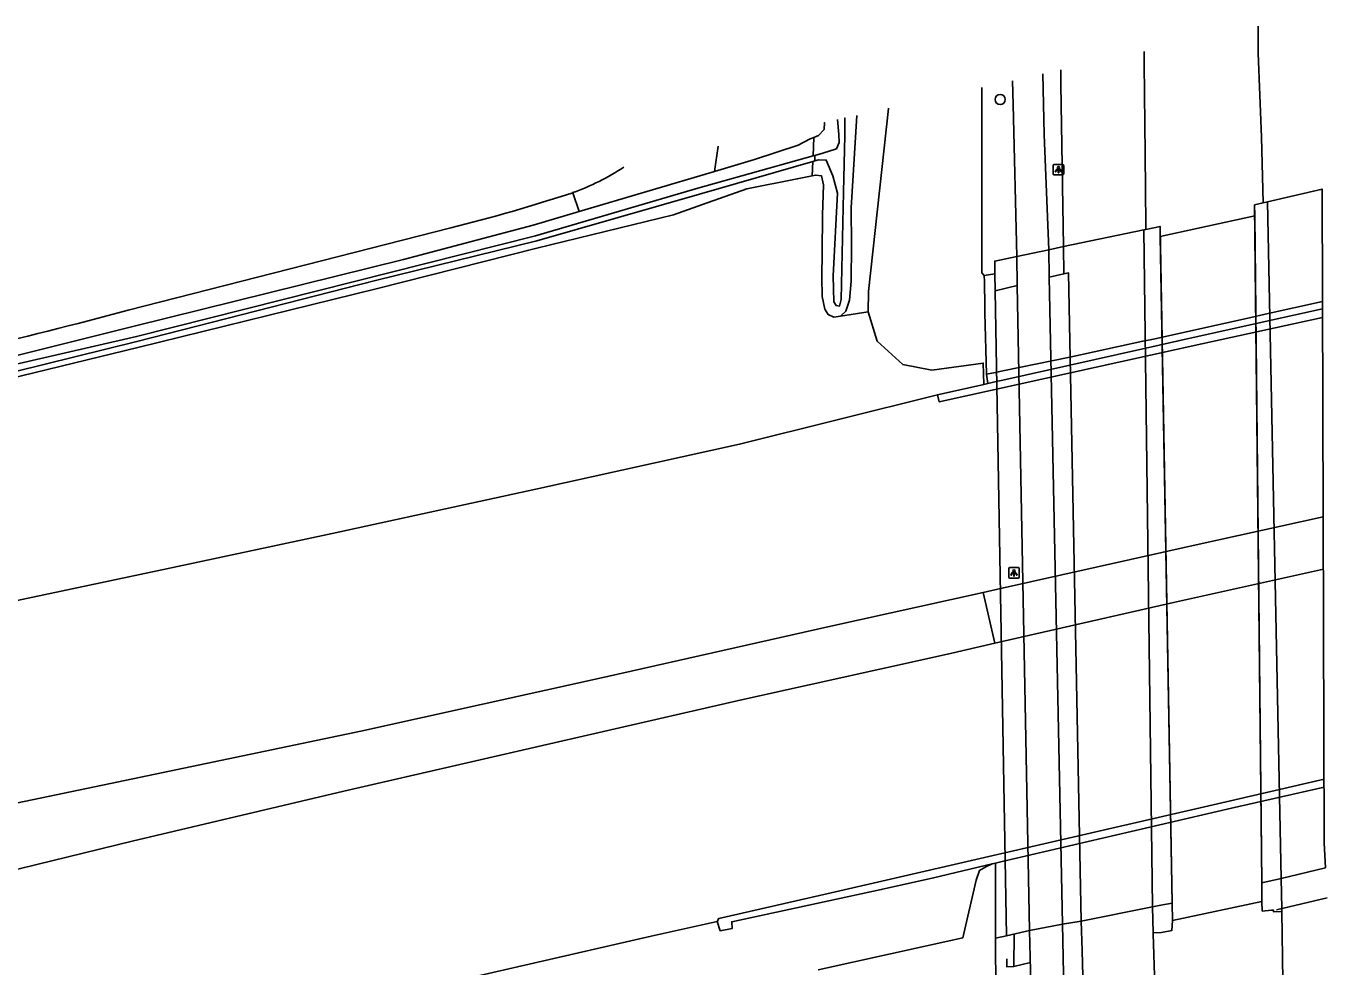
# Model space of a CAD drawing. Extents: x 158474 to 159560, y 388525 to 389605.
# Drawn here: x 159327 to 159451.6, y 389514.5 to 389604.6 of the extents above; entities that cross this region are included whole.
import ezdxf

# ---------------------------------------------------------------- set-up
doc = ezdxf.new("R2010")
doc.units = 0
for name, color, linetype in [('IMGEO_Berm_gesloten', 7, 'Continuous'), ('IMGEO_Berm_groen', 7, 'Continuous'), ('IMGEO_Berm_open', 7, 'Continuous'), ('IMGEO_Boom', 7, 'Continuous'), ('IMGEO_Dek', 7, 'Continuous'), ('IMGEO_Fietspad_gesloten', 7, 'Continuous'), ('IMGEO_Fietspad_open', 7, 'Continuous'), ('IMGEO_Grasland_overig', 7, 'Continuous'), ('IMGEO_Groenvoorziening', 7, 'Continuous'), ('IMGEO_Lichtpunt', 7, 'Continuous'), ('IMGEO_Muur', 7, 'Continuous'), ('IMGEO_Oever', 7, 'Continuous'), ('IMGEO_Rijbaan_autosnelweg', 7, 'Continuous'), ('IMGEO_Rijbaan_lokaal_gesloten', 7, 'Continuous'), ('IMGEO_Rijbaan_regionaal_gesloten', 7, 'Continuous'), ('IMGEO_Sloot', 7, 'Continuous'), ('IMGEO_Terreindeel_gesloten', 7, 'Continuous'), ('IMGEO_Terreindeel_open', 7, 'Continuous'), ('IMGEO_Verkeerseiland_open', 7, 'Continuous')]:
    doc.layers.add(name, color=color, linetype=linetype)

msp = doc.modelspace()

# ---------------------------------------------------------------- linework, layer by layer
at = {"layer": 'IMGEO_Berm_gesloten'}
for points in [[(159445.9, 389587.74), (159445.47, 389587.65), (159444.65, 389587.45), (159444.67, 389586.4), (159445.34, 389522.53), (159447.19, 389522.94)], [(159434.86, 389520.22), (159435.66, 389520.37), (159436.77, 389520.59), (159435.6, 389585.39), (159434.24, 389585.1), (159434.06, 389585.07)]]:
    msp.add_lwpolyline(points, dxfattribs=at)
at = {"layer": 'IMGEO_Berm_groen'}
for points in [[(159418.76, 389580.68), (159418.54, 389580.93), (159418.54, 389598.69)], [(159407.65, 389577.21), (159407.68, 389579.16), (159409.59, 389596.69), (159409.59, 389596.7)], [(159404.98, 389576.8), (159405.49, 389577.26), (159405.85, 389578.32), (159406.01, 389580.13), (159406.05, 389583.6), (159406.02, 389587.17), (159406.55, 389596.02)], [(159392.92, 389590.65), (159393.27, 389593.06)], [(159379.97, 389586.8), (159392.92, 389590.65)], [(159402.29, 389590.23), (159400.85, 389589.94), (159396.02, 389588.98), (159391.79, 389587.47), (159388.99, 389586.5), (159375.91, 389583.29), (159360.53, 389579.42), (159337.71, 389573.79), (159322.84, 389570.18), (159305.92, 389566.43), (159286.87, 389562.4), (159266.51, 389558.13), (159246.01, 389553.78), (159226.51, 389549.52), (159204.18, 389544.89), (159186.09, 389540.95), (159183.66, 389540.45)], [(159402.29, 389590.23), (159402.63, 389590.3), (159403.17, 389590.24), (159403.38, 389589.38), (159403.27, 389586.47), (159403.24, 389582.91), (159403.22, 389580.51), (159403.25, 389578.67), (159403.5, 389577.47), (159403.8, 389576.94), (159404.35, 389576.69), (159404.98, 389576.8)], [(159379.36, 389588.61), (159379.97, 389586.8)], [(159244.01, 389556.43), (159244.02, 389556.43), (159261.36, 389559.91), (159273.82, 389562.61), (159305.39, 389568.78), (159322.64, 389572.17), (159337.33, 389575.83), (159363.15, 389582.22), (159375.56, 389585.5), (159379.97, 389586.8)], [(159434.24, 389585.1), (159435.6, 389585.39), (159435.62, 389584.41), (159444.67, 389586.4), (159444.65, 389587.45), (159445.47, 389587.65)], [(159424.94, 389583.15), (159426.34, 389583.45)], [(159418.76, 389580.68), (159419.78, 389580.84), (159419.76, 389582.07), (159421.88, 389582.51)], [(159418.97, 389571.23), (159418.83, 389577.12), (159418.82, 389577.71), (159418.77, 389580.11), (159418.76, 389580.68)], [(159407.65, 389577.21), (159404.98, 389576.8)], [(159418.72, 389570.26), (159418.67, 389572.29), (159413.75, 389571.63), (159410.95, 389572.16), (159408.52, 389574.41), (159407.65, 389577.21)], [(159419.1, 389570.35), (159418.97, 389571.23)], [(159419.51, 389524.33), (159418.91, 389524.06), (159418.29, 389523.72), (159417.98, 389522.78), (159416.71, 389517.27), (159402.85, 389514.18)], [(159436.8, 389518.91), (159445.36, 389520.73)], [(159445.36, 389520.73), (159445.38, 389519.82), (159446.28, 389519.9), (159446.45, 389519.91), (159446.45, 389519.76), (159447.25, 389519.79)], [(159426.25, 389518.58), (159428.05, 389518.86)], [(159436.8, 389518.91), (159436.74, 389517.96), (159435.74, 389517.77), (159434.94, 389517.74)], [(159419.83, 389517.22), (159420.88, 389517.45), (159423.11, 389517.95)], [(159419.92, 389511.84), (159419.83, 389515.2), (159419.83, 389517.22)]]:
    msp.add_lwpolyline(points, dxfattribs=at)
at = {"layer": 'IMGEO_Berm_open'}
for points in [[(159421.91, 389579.72), (159419.81, 389579.22)], [(159419.81, 389579.22), (159420.88, 389517.45), (159423.11, 389517.95)], [(159418.67, 389550.34), (159419.79, 389545.47)]]:
    msp.add_lwpolyline(points, dxfattribs=at)
at = {"layer": 'IMGEO_Boom'}
msp.add_circle((159420.29, 389597.54), 0.489, dxfattribs=at)
at = {"layer": 'IMGEO_Dek'}
for points in [[(159451.44, 389523.97), (159451.33, 389526.34), (159451.12, 389588.96), (159445.9, 389587.74), (159445.47, 389587.65), (159444.65, 389587.45), (159445.34, 389522.53), (159447.19, 389522.94)], [(159435.6, 389585.39), (159434.24, 389585.1), (159434.06, 389585.07), (159426.34, 389583.45), (159424.94, 389583.15), (159421.88, 389582.51), (159419.76, 389582.07), (159419.78, 389580.84), (159419.81, 389579.22), (159420.88, 389517.45), (159423.11, 389517.95), (159426.25, 389518.58), (159428.05, 389518.86), (159434.86, 389520.22), (159435.66, 389520.37), (159436.77, 389520.59), (159435.62, 389584.41)]]:
    msp.add_lwpolyline(points, close=True, dxfattribs=at)
at = {"layer": 'IMGEO_Fietspad_gesloten'}
for points in [[(159421.88, 389582.51), (159421.52, 389597.05), (159421.48, 389599.34)], [(159424.38, 389599.99), (159424.49, 389594.17), (159424.94, 389583.15)], [(159336.77, 389577.37), (159367.66, 389585.25)], [(159424.94, 389583.15), (159421.88, 389582.51)], [(159423.11, 389517.95), (159426.25, 389518.58)], [(159444.7, 389192.27), (159444.2, 389201.32), (159443.72, 389209.73), (159442.24, 389231.56), (159440.57, 389256.14), (159439.14, 389275.93), (159437.03, 389304.71), (159434.92, 389333.09), (159433.21, 389356.93), (159432.66, 389365.44), (159430.96, 389392.38), (159430.13, 389408.57), (159429.71, 389418.15), (159428.11, 389450.42), (159427.32, 389474.64), (159426.76, 389493.39), (159426.51, 389505.87), (159426.25, 389518.58)], [(159423.11, 389517.95), (159423.41, 389505.2), (159423.7, 389493.21), (159424.15, 389475.25)]]:
    msp.add_lwpolyline(points, dxfattribs=at)
for centre, radius, start, end in [((159371.43, 389610.56), 23.33, 289.8801, 303.3212), ((159328, 389745.53), 165.11, 283.8987, 288.1265), ((159229.29, 389973.04), 410.01, 282.9774, 285.1966)]:
    msp.add_arc(centre, radius, start, end, dxfattribs=at)
at = {"layer": 'IMGEO_Fietspad_open'}
for points in [[(159424.94, 389583.15), (159421.88, 389582.51)], [(159424.94, 389583.15), (159424.99, 389580.53)], [(159421.91, 389579.72), (159421.88, 389582.51)], [(159424.99, 389580.53), (159426.25, 389518.58)], [(159423.11, 389517.95), (159421.91, 389579.72)], [(159423.11, 389517.95), (159426.25, 389518.58)]]:
    msp.add_lwpolyline(points, dxfattribs=at)
at = {"layer": 'IMGEO_Grasland_overig'}
for points in [[(159426.34, 389583.45), (159424.94, 389583.15)], [(159421.88, 389582.51), (159419.76, 389582.07), (159419.78, 389580.84), (159419.81, 389579.22)]]:
    msp.add_lwpolyline(points, dxfattribs=at)
at = {"layer": 'IMGEO_Groenvoorziening'}
for points in [[(159403.46, 389595.33), (159403.46, 389595.33), (159403.44, 389594.68), (159402.9, 389594.09), (159402.43, 389593.9)], [(159392.92, 389590.65), (159396.76, 389591.79), (159400.94, 389593.18), (159402.09, 389593.77), (159402.43, 389593.9)], [(159419.85, 389524.41), (159419.83, 389517.22)]]:
    msp.add_lwpolyline(points, dxfattribs=at)
at = {"layer": 'IMGEO_Lichtpunt'}
for p, q in [((159425.37, 389591.23), (159425.37, 389590.42)), ((159425.37, 389591.23), (159425.37, 389590.42)), ((159426.27, 389591.32), (159425.46, 389591.32)), ((159426.27, 389591.32), (159425.46, 389591.32)), ((159426.37, 389590.42), (159426.37, 389591.23)), ((159426.37, 389590.42), (159426.37, 389591.23)), ((159425.46, 389590.32), (159426.27, 389590.32)), ((159425.46, 389590.32), (159426.27, 389590.32)), ((159421.11, 389552.61), (159421.11, 389551.8)), ((159421.11, 389552.61), (159421.11, 389551.8)), ((159422.01, 389552.71), (159421.2, 389552.71)), ((159422.01, 389552.71), (159421.2, 389552.71)), ((159422.11, 389551.8), (159422.11, 389552.61)), ((159422.11, 389551.8), (159422.11, 389552.61)), ((159421.2, 389551.71), (159422.01, 389551.71)), ((159421.2, 389551.71), (159422.01, 389551.71))]:
    msp.add_line(p, q, dxfattribs=at)
for points in [[(159425.74, 389590.89), (159425.78, 389590.86), (159425.6, 389590.6), (159425.56, 389590.63), (159425.74, 389590.89)], [(159425.85, 389590.84), (159425.89, 389590.84), (159425.89, 389590.52), (159425.85, 389590.52), (159425.85, 389590.84)], [(159425.96, 389590.86), (159425.99, 389590.89), (159426.18, 389590.63), (159426.14, 389590.6), (159425.96, 389590.86)], [(159421.48, 389552.27), (159421.52, 389552.25), (159421.34, 389551.98), (159421.3, 389552.01), (159421.48, 389552.27)], [(159421.59, 389552.23), (159421.63, 389552.23), (159421.63, 389551.9), (159421.59, 389551.9), (159421.59, 389552.23)], [(159421.7, 389552.25), (159421.73, 389552.27), (159421.92, 389552.01), (159421.88, 389551.98), (159421.7, 389552.25)]]:
    msp.add_lwpolyline(points, dxfattribs=at)
for centre in [(159425.87, 389591.02), (159421.61, 389552.41)]:
    msp.add_circle(centre, 0.0994, dxfattribs=at)
for centre, start, end in [((159425.46, 389591.23), 90, 180), ((159425.46, 389591.23), 90, 180), ((159425.46, 389590.42), 180, 270), ((159425.46, 389590.42), 180, 270), ((159426.27, 389591.23), 0, 90), ((159426.27, 389591.23), 0, 90), ((159426.27, 389590.42), 270, 0), ((159426.27, 389590.42), 270, 360), ((159421.2, 389552.61), 90, 180), ((159421.2, 389552.61), 90, 180), ((159421.2, 389551.8), 180, 270), ((159421.2, 389551.8), 180, 270), ((159422.01, 389552.61), 0, 90), ((159422.01, 389552.61), 0, 90), ((159422.01, 389551.8), 270, 0), ((159422.01, 389551.8), 270, 360)]:
    msp.add_arc(centre, 0.0946, start, end, dxfattribs=at)
at = {"layer": 'IMGEO_Muur'}
for points in [[(159446.28, 389519.9), (159445.38, 389519.82), (159445.36, 389520.73)], [(159451.59, 389521.08), (159446.76, 389519.94)], [(159421.64, 389517.66), (159421.6, 389514.5)], [(159421.6, 389514.5), (159420.93, 389514.47), (159420.92, 389515.25)], [(159421.6, 389514.5), (159423.2, 389514.88)]]:
    msp.add_lwpolyline(points, dxfattribs=at)
at = {"layer": 'IMGEO_Oever'}
for points in [[(159402.43, 389593.9), (159402.36, 389592.14)], [(159402.34, 389591.6), (159402.29, 389590.23)]]:
    msp.add_lwpolyline(points, dxfattribs=at)
at = {"layer": 'IMGEO_Rijbaan_autosnelweg'}
for points in [[(159414.27, 389569.27), (159414.43, 389568.59), (159439.59, 389574.13), (159451.16, 389576.67)], [(159451.16, 389577.49), (159445.68, 389576.27), (159437.21, 389574.38), (159434.82, 389573.85), (159433.95, 389573.66), (159426.97, 389572.1), (159420.55, 389570.67), (159420.05, 389570.56), (159419.1, 389570.35)], [(159138.36, 389507.23), (159147.59, 389509.46), (159166.89, 389514.11), (159186.82, 389518.84), (159206.3, 389523.39), (159225.27, 389527.72), (159231.89, 389529.19), (159254.68, 389534.32), (159270.28, 389537.75), (159282.01, 389540.26), (159301.52, 389544.49), (159321.13, 389548.5), (159340.6, 389552.62), (159356.31, 389555.98), (159375.81, 389560.21), (159395.33, 389564.52), (159414.27, 389569.27)], [(159414.27, 389569.27), (159418.72, 389570.26)], [(159418.72, 389570.26), (159419.1, 389570.35)], [(159451.22, 389557.57), (159439.07, 389554.88), (159419.91, 389550.61), (159418.67, 389550.34)], [(159419.79, 389545.47), (159436.89, 389549.37), (159451.24, 389552.56)], [(159146.62, 389489.46), (159159.07, 389492.43), (159178.87, 389497.19), (159201.16, 389502.42), (159221.13, 389507.13), (159242.27, 389512.1), (159259.07, 389515.89), (159275.3, 389519.44), (159292.66, 389523.19), (159316.21, 389528.12), (159335.07, 389532.04), (159359.05, 389537.05), (159382.68, 389542.28), (159403.77, 389547.03), (159418.67, 389550.34)], [(159419.79, 389545.47), (159415.25, 389544.43), (159395.52, 389540.04), (159376.04, 389535.59), (159357.43, 389531.29), (159337.14, 389526.5), (159323.29, 389523.14), (159306.77, 389519.08), (159291.22, 389515.18), (159279.37, 389512.29), (159266.55, 389509.23), (159260.71, 389507.88), (159248.56, 389505.09), (159238.04, 389502.68), (159225.82, 389499.97), (159215.3, 389497.51), (159204.41, 389495.01), (159193.59, 389492.52), (159180.8, 389489.6), (159171.63, 389487.5), (159160.2, 389484.88), (159149.26, 389482.42)], [(159451.31, 389532.44), (159441.11, 389530.09), (159417.53, 389524.67), (159404.09, 389521.57), (159393.33, 389519.12), (159393.18, 389518.83)], [(159451.31, 389531.69), (159442.45, 389529.67), (159420.48, 389524.56), (159419.85, 389524.41)], [(159419.51, 389524.33), (159419.85, 389524.41)], [(159393.18, 389518.83), (159393.47, 389517.93), (159394.61, 389518.14), (159394.58, 389518.8), (159408.9, 389521.88), (159413.91, 389523), (159419.51, 389524.33)], [(159155.32, 389464.03), (159170.85, 389467.78), (159186.97, 389471.5), (159202.56, 389475.06), (159216.78, 389478.4), (159233.27, 389482.14), (159249.58, 389485.93), (159265.86, 389489.61), (159290.8, 389495.27), (159314.98, 389500.88), (159340.01, 389506.66), (159361.96, 389511.71), (159386.87, 389517.42), (159393.18, 389518.83)]]:
    msp.add_lwpolyline(points, dxfattribs=at)
at = {"layer": 'IMGEO_Rijbaan_lokaal_gesloten'}
for points in [[(159445.47, 389587.65), (159445.33, 389593.93), (159445, 389601.98), (159444.99, 389604.57)], [(159434.07, 389602.14), (159434.07, 389600.95), (159434.18, 389592.35), (159434.24, 389585.51), (159434.24, 389585.1)], [(159426.34, 389583.45), (159426.11, 389598.98), (159426.1, 389600.37)], [(159451.12, 389588.96), (159445.9, 389587.74), (159445.47, 389587.65)], [(159434.24, 389585.1), (159434.06, 389585.07), (159426.34, 389583.45)]]:
    msp.add_lwpolyline(points, dxfattribs=at)
at = {"layer": 'IMGEO_Rijbaan_regionaal_gesloten'}
for points in [[(159445.9, 389587.74), (159447.19, 389522.94)], [(159434.06, 389585.07), (159426.34, 389583.45)], [(159434.86, 389520.22), (159434.06, 389585.07)], [(159426.34, 389583.45), (159426.37, 389580.84)], [(159426.37, 389580.84), (159426.83, 389580.93), (159428.05, 389518.86)], [(159451.44, 389523.97), (159447.19, 389522.94)], [(159447.19, 389522.94), (159447.25, 389520.06), (159447.25, 389519.79)], [(159428.05, 389518.86), (159434.86, 389520.22)], [(159428.05, 389518.86), (159434.86, 389520.22)], [(159434.94, 389517.74), (159434.86, 389520.22)], [(159447.25, 389519.79), (159447.37, 389513.15)], [(159428.05, 389518.86), (159428.13, 389516.04), (159428.39, 389506.28), (159428.83, 389490.24), (159429.58, 389469.84), (159429.94, 389460.41), (159430.42, 389449.45), (159430.85, 389439.31), (159431.4, 389428.05), (159432.5, 389407.7)], [(159435.1, 389512.67), (159434.94, 389517.65), (159434.94, 389517.74)]]:
    msp.add_lwpolyline(points, dxfattribs=at)
at = {"layer": 'IMGEO_Sloot'}
for points in [[(159405.42, 389595.77), (159405.42, 389595.77), (159405.4, 389594.09), (159405.29, 389588.66), (159405.05, 389578.39), (159404.9, 389577.75), (159404.57, 389577.81), (159404.36, 389578.15), (159404.29, 389580.66), (159404.69, 389588.58), (159404.27, 389590.23), (159403.63, 389591.74), (159402.9, 389591.76), (159402.53, 389591.66)], [(159402.53, 389592.19), (159403.29, 389592.41), (159404.6, 389592.82), (159404.88, 389593.42), (159404.83, 389594.19), (159404.72, 389595.61), (159404.72, 389595.61)], [(159402.36, 389592.14), (159391.32, 389589.05), (159375.77, 389584.48), (159337.57, 389574.83), (159322.69, 389571.44), (159305.84, 389567.81), (159263.93, 389559.32), (159220.19, 389550.12), (159220.18, 389550.12)], [(159402.53, 389591.66), (159402.34, 389591.6)], [(159402.36, 389592.14), (159402.53, 389592.19)], [(159402.53, 389591.66), (159402.53, 389592.19)], [(159204.23, 389545.9), (159220.42, 389549.17), (159239.58, 389553.39), (159256.63, 389556.97), (159291.6, 389564.22), (159305.95, 389567.07), (159322.85, 389570.73), (159337.6, 389574.35), (159360.46, 389580.19), (159375.9, 389584.01), (159391.48, 389588.46), (159402.34, 389591.6)]]:
    msp.add_lwpolyline(points, dxfattribs=at)
at = {"layer": 'IMGEO_Terreindeel_gesloten'}
msp.add_lwpolyline([(159418.97, 389571.23), (159419.84, 389571.41), (159420.54, 389571.54), (159426.96, 389572.86), (159433.95, 389574.38), (159434.8, 389574.57), (159435.83, 389574.79), (159444.29, 389576.66), (159445.67, 389576.97), (159451.16, 389578.18)], dxfattribs=at)
at = {"layer": 'IMGEO_Terreindeel_open'}
for points in [[(159445.36, 389520.73), (159445.34, 389522.53), (159447.19, 389522.94)], [(159434.86, 389520.22), (159435.66, 389520.37), (159436.77, 389520.59), (159436.8, 389518.91)]]:
    msp.add_lwpolyline(points, dxfattribs=at)
at = {"layer": 'IMGEO_Verkeerseiland_open'}
for points in [[(159426.37, 389580.84), (159424.99, 389580.53)], [(159426.25, 389518.58), (159428.05, 389518.86)]]:
    msp.add_lwpolyline(points, dxfattribs=at)

doc.saveas('drawing.dxf')
